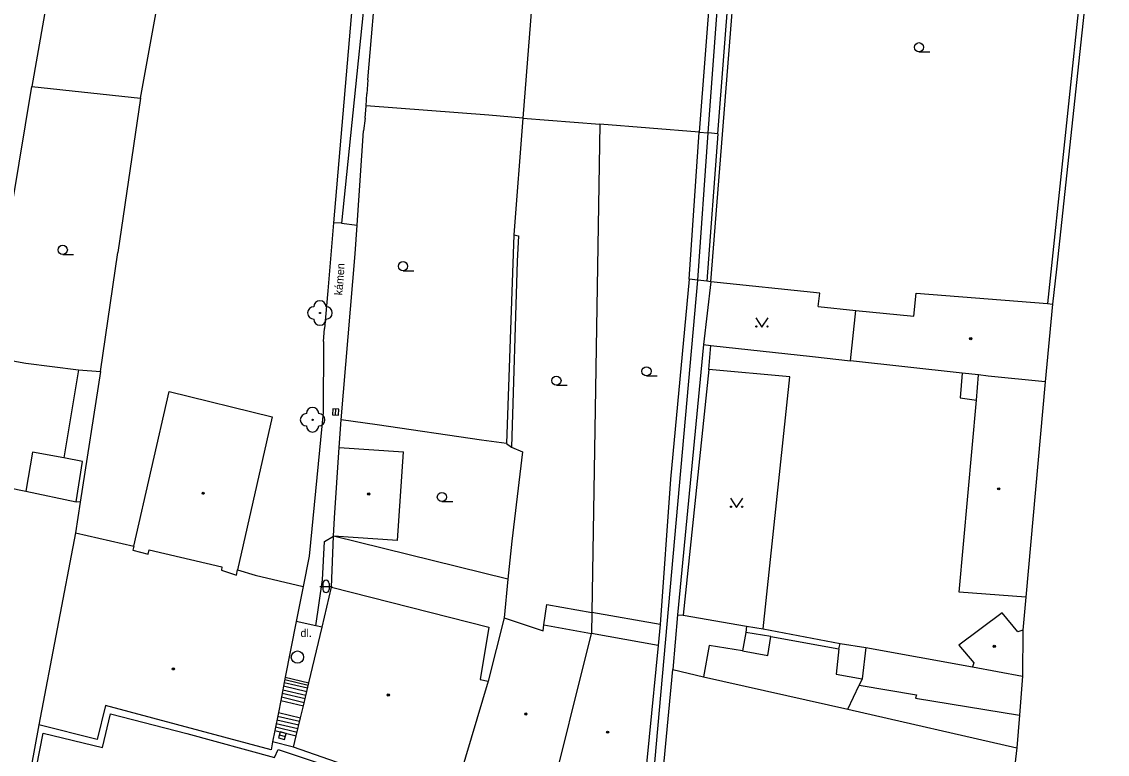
# Model space of a CAD drawing. Extents: x -600309 to -598967, y -1161267 to -1160292.
# Drawn here: x -599818.2 to -599730, y -1161182.7 to -1161123.2 of the extents above; entities that cross this region are included whole.
import ezdxf

# ---------------------------------------------------------------- set-up
doc = ezdxf.new("R2010")
doc.units = 0
for name, color, linetype in [('Level 11', 7, 'Continuous'), ('Level 22', 7, 'Continuous'), ('Level 27', 7, 'Continuous'), ('Level 36', 7, 'Continuous'), ('Level 39', 7, 'Continuous'), ('Level 40', 7, 'Continuous'), ('Level 5', 7, 'Continuous'), ('Level 51', 7, 'Continuous'), ('Level 52', 7, 'Continuous'), ('Level 54', 7, 'Continuous'), ('Level 7', 7, 'Continuous'), ('Level 8', 7, 'Continuous')]:
    doc.layers.add(name, color=color, linetype=linetype)

msp = doc.modelspace()

# ---------------------------------------------------------------- linework, layer by layer
at = {"layer": 'Level 11'}
for points in [[(-599794.34, -1161172.3), (-599793.8, -1161168.55), (-599793.65, -1161165.44), (-599792.92, -1161165)], [(-599794.34, -1161172.3), (-599795.94, -1161171.94)], [(-599793.83, -1161172.4099), (-599794.34, -1161172.3)], [(-599796.9699, -1161177.19), (-599795.08, -1161177.64)], [(-599796.9099, -1161176.9), (-599795.01, -1161177.35)], [(-599796.86, -1161176.6599), (-599794.96, -1161177.12)], [(-599796.83, -1161176.46), (-599794.9099, -1161176.92)], [(-599797.14, -1161178.07), (-599795.29, -1161178.52)], [(-599797.08, -1161177.78), (-599795.2199, -1161178.2199)], [(-599797.03, -1161177.49), (-599795.15, -1161177.93)], [(-599797.2, -1161178.37), (-599795.36, -1161178.81)], [(-599817.03, -1161183.79), (-599816.51, -1161181.02), (-599811.69, -1161182.2), (-599811.04, -1161179.46), (-599804.82, -1161181.04), (-599797.7, -1161183), (-599797.4, -1161182.35), (-599791.19, -1161184.45), (-599782.9, -1161187.36), (-599782.6599, -1161186.58), (-599777.51, -1161187.59), (-599768.02, -1161189.2199), (-599768.12, -1161189.86), (-599766.9099, -1161190.05), (-599767.26, -1161192.34), (-599755.87, -1161195.04), (-599747.71, -1161196.9099), (-599738.4699, -1161198.57), (-599738.77, -1161201.71)], [(-599797.51, -1161179.93), (-599795.73, -1161180.36)], [(-599797.45, -1161179.64), (-599795.6599, -1161180.06)], [(-599797.39, -1161179.34), (-599795.59, -1161179.77)], [(-599797.68, -1161180.82), (-599795.94, -1161181.23)], [(-599797.62, -1161180.52), (-599795.87, -1161180.94)], [(-599797.56, -1161180.23), (-599795.8, -1161180.65)], [(-599796.1599, -1161182.1599), (-599797.86, -1161181.73)]]:
    msp.add_lwpolyline(points, dxfattribs=at)
at = {"layer": 'Level 22'}
for centre in [(-599794.01, -1161146.87), (-599794.61, -1161155.55)]:
    msp.add_circle(centre, 0.05, dxfattribs=at)
for centre, start, end in [((-599794.51, -1161146.87), 90, 270), ((-599794.01, -1161146.37), 0, 180), ((-599793.51, -1161146.87), 270, 90), ((-599794.01, -1161147.37), 180, 0), ((-599795.11, -1161155.55), 90, 270), ((-599794.61, -1161155.05), 0, 180), ((-599794.11, -1161155.55), 270, 90), ((-599794.61, -1161156.05), 180, 0)]:
    msp.add_arc(centre, 0.5, start, end, dxfattribs=at)
at = {"layer": 'Level 27'}
for p, q in [((-599792.7472, -1161155.1694), (-599792.7128, -1161154.6706)), ((-599797.31, -1161181.1601), (-599796.83, -1161181.2999))]:
    msp.add_line(p, q, dxfattribs=at)
for points in [[(-599792.4978, -1161155.1866), (-599792.4634, -1161154.6878), (-599792.9622, -1161154.6534), (-599792.9966, -1161155.1522)], [(-599797.3799, -1161181.4002), (-599796.8998, -1161181.5399), (-599796.7601, -1161181.0598), (-599797.2402, -1161180.9201)]]:
    msp.add_lwpolyline(points, close=True, dxfattribs=at)
msp.add_circle((-599795.84, -1161174.84), 0.5, dxfattribs=at)
at = {"layer": 'Level 36'}
for p, q in [((-599745.34, -1161125.645), (-599744.465, -1161125.645)), ((-599814.9099, -1161142.115), (-599814.0349, -1161142.115)), ((-599787.26, -1161143.445), (-599786.385, -1161143.445)), ((-599767.48, -1161151.985), (-599766.605, -1161151.985)), ((-599774.8, -1161152.745), (-599773.925, -1161152.745)), ((-599784.1, -1161162.205), (-599783.225, -1161162.205)), ((-599794.016, -1161169.096), (-599793.016, -1161169.096)), ((-599793.766, -1161168.846), (-599793.766, -1161169.346)), ((-599793.266, -1161168.846), (-599793.266, -1161169.346))]:
    msp.add_line(p, q, dxfattribs=at)
for points in [[(-599758.6, -1161147.27), (-599758.1, -1161148.02), (-599757.6, -1161147.27)], [(-599760.6599, -1161161.92), (-599760.1599, -1161162.67), (-599759.6599, -1161161.92)]]:
    msp.add_lwpolyline(points, dxfattribs=at)
for centre, radius in [((-599745.3401, -1161125.2699), 0.375), ((-599814.91, -1161141.7399), 0.375), ((-599787.2601, -1161143.0699), 0.375), ((-599758.5502, -1161147.9698), 0.05), ((-599757.6508, -1161147.9698), 0.05), ((-599767.4801, -1161151.6099), 0.375), ((-599774.8001, -1161152.3699), 0.375), ((-599784.1001, -1161161.8299), 0.375), ((-599760.6101, -1161162.6198), 0.05), ((-599759.7107, -1161162.6198), 0.05)]:
    msp.add_circle(centre, radius, dxfattribs=at)
for centre, start, end in [((-599793.5157, -1161168.8463), 0, 180), ((-599793.5157, -1161169.3463), 180, 0)]:
    msp.add_arc(centre, 0.25, start, end, dxfattribs=at)
at = {"layer": 'Level 39'}
for centre, radius in [((-599741.14, -1161148.96), 0.09), ((-599741.14, -1161148.96), 0.0398), ((-599803.5, -1161161.52), 0.09), ((-599738.86, -1161161.1599), 0.09), ((-599738.86, -1161161.1599), 0.0398), ((-599803.5, -1161161.52), 0.0398), ((-599790.05, -1161161.58), 0.09), ((-599790.05, -1161161.58), 0.0398), ((-599739.2199, -1161173.9699), 0.09), ((-599739.2199, -1161173.9699), 0.0398), ((-599805.92, -1161175.8), 0.09), ((-599805.92, -1161175.8), 0.0398), ((-599788.46, -1161177.93), 0.09), ((-599788.46, -1161177.93), 0.0398), ((-599777.28, -1161179.4699), 0.09), ((-599777.28, -1161179.4699), 0.0398), ((-599770.64, -1161180.94), 0.09), ((-599770.64, -1161180.94), 0.0398)]:
    msp.add_circle(centre, radius, dxfattribs=at)
at = {"layer": 'Level 5'}
for points in [[(-599809.13, -1161165.83), (-599806.27, -1161153.26)], [(-599806.27, -1161153.26), (-599797.9, -1161155.31)], [(-599797.9, -1161155.31), (-599800.71, -1161167.76)], [(-599792.82, -1161163.53), (-599792.44, -1161157.81)], [(-599792.44, -1161157.81), (-599787.23, -1161158.15)], [(-599787.71, -1161165.35), (-599787.23, -1161158.15)], [(-599820.85, -1161160.75), (-599817.92, -1161161.36)], [(-599817.92, -1161161.36), (-599813.81, -1161162.21)], [(-599813.48, -1161162.26), (-599813.86, -1161164.75)], [(-599813.48, -1161162.26), (-599813.81, -1161162.21)], [(-599792.92, -1161165), (-599792.82, -1161163.53)], [(-599813.86, -1161164.75), (-599816.86, -1161180.36)], [(-599813.86, -1161164.75), (-599809.13, -1161165.83)], [(-599809.13, -1161165.83), (-599809.2199, -1161166.15)], [(-599787.71, -1161165.35), (-599792.92, -1161165)], [(-599809.2199, -1161166.15), (-599807.98, -1161166.4699)], [(-599807.98, -1161166.4699), (-599807.9, -1161166.13)], [(-599807.9, -1161166.13), (-599801.9699, -1161167.5)], [(-599801.9699, -1161167.5), (-599802, -1161167.77)], [(-599802, -1161167.77), (-599800.8, -1161168.17)], [(-599800.8, -1161168.17), (-599800.71, -1161167.76)], [(-599800.71, -1161167.76), (-599799.27, -1161168.19)], [(-599799.27, -1161168.19), (-599795.38, -1161169.11)], [(-599795.38, -1161169.11), (-599795.94, -1161171.94)], [(-599793.83, -1161172.4099), (-599793.06, -1161169.17)], [(-599793.06, -1161169.17), (-599780.29, -1161172.4099)], [(-599795.94, -1161171.94), (-599796.83, -1161176.46)], [(-599779.03, -1161171.64), (-599780.35, -1161176.79)], [(-599779.03, -1161171.64), (-599775.87, -1161172.71)], [(-599794.9099, -1161176.92), (-599793.83, -1161172.4099)], [(-599780.29, -1161172.4099), (-599780.99, -1161176.67)], [(-599775.87, -1161172.71), (-599775.81, -1161172.21)], [(-599775.81, -1161172.21), (-599771.95, -1161172.9099)], [(-599775.55, -1161187.4), (-599771.95, -1161172.9099)], [(-599766.54, -1161173.9), (-599771.95, -1161172.9099)], [(-599766.54, -1161173.9), (-599767.98, -1161188.75)], [(-599766.42, -1161187.32), (-599765.33, -1161175.85)], [(-599765.33, -1161175.85), (-599762.85, -1161176.44)], [(-599796.83, -1161176.46), (-599797.2, -1161178.37)], [(-599795.36, -1161178.81), (-599794.9099, -1161176.92)], [(-599780.35, -1161176.79), (-599783.1, -1161186.07)], [(-599780.99, -1161176.67), (-599780.35, -1161176.79)], [(-599762.85, -1161176.44), (-599751.12, -1161179.07)], [(-599811.44, -1161178.78), (-599812.1, -1161181.54)], [(-599797.98, -1161182.38), (-599811.44, -1161178.78)], [(-599797.2, -1161178.37), (-599797.39, -1161179.34)], [(-599795.59, -1161179.77), (-599795.36, -1161178.81)], [(-599751.12, -1161179.07), (-599737.38, -1161182.2199)], [(-599797.39, -1161179.34), (-599797.68, -1161180.82)], [(-599795.94, -1161181.23), (-599795.59, -1161179.77)], [(-599816.86, -1161180.36), (-599817.5, -1161183.9)], [(-599812.1, -1161181.54), (-599816.86, -1161180.36)], [(-599797.68, -1161180.82), (-599797.86, -1161181.73)], [(-599796.1599, -1161182.1599), (-599795.94, -1161181.23)], [(-599797.86, -1161181.73), (-599797.98, -1161182.38)], [(-599783.28, -1161186.67), (-599796.1599, -1161182.1599)], [(-599737.38, -1161182.2199), (-599738.65, -1161192.99)]]:
    msp.add_lwpolyline(points, dxfattribs=at)
at = {"layer": 'Level 51'}
for points in [[(-599760.83, -1161101.64), (-599763.21, -1161132.1599)], [(-599762.46, -1161132.23), (-599760.23, -1161101.69)], [(-599761.67, -1161132.3), (-599759.33, -1161101.76)], [(-599812.96, -1161103.02), (-599817.43, -1161128.45)], [(-599730.04, -1161104.87), (-599734.18, -1161143.3)], [(-599775.73, -1161108.29), (-599777.52, -1161131.02)], [(-599808.58, -1161129.4), (-599804.9099, -1161109.1)], [(-599789.37, -1161111.31), (-599792.26, -1161139.56)], [(-599820.52, -1161146.98), (-599817.43, -1161128.45)], [(-599817.43, -1161128.45), (-599808.58, -1161129.4)], [(-599808.58, -1161129.4), (-599810.43, -1161141.95)], [(-599777.52, -1161131.02), (-599780.29, -1161130.78)], [(-599777.52, -1161131.02), (-599778.27, -1161140.53)], [(-599777.52, -1161131.02), (-599771.28, -1161131.52)], [(-599771.28, -1161131.52), (-599771.92, -1161171.21)], [(-599763.21, -1161132.1599), (-599771.28, -1161131.52)], [(-599763.3, -1161144.19), (-599762.46, -1161132.23)], [(-599763.21, -1161132.1599), (-599762.46, -1161132.23)], [(-599761.67, -1161132.3), (-599762.57, -1161144.27)], [(-599761.67, -1161132.3), (-599762.46, -1161132.23)], [(-599792.26, -1161139.56), (-599792.9, -1161139.53)], [(-599792.26, -1161139.56), (-599790.99, -1161139.73)], [(-599778.27, -1161140.53), (-599778.86, -1161157.49)], [(-599811.83, -1161151.63), (-599810.43, -1161141.95)], [(-599734.18, -1161143.3), (-599734.49, -1161146.1599)], [(-599767.3, -1161188.87), (-599763.3, -1161144.19)], [(-599762.26, -1161144.33), (-599762.84, -1161149.42)], [(-599762.26, -1161144.33), (-599762.57, -1161144.27)], [(-599753.4, -1161145.27), (-599762.26, -1161144.33)], [(-599753.53, -1161146.35), (-599753.4, -1161145.27)], [(-599753.53, -1161146.35), (-599750.46, -1161146.6599)], [(-599762.84, -1161149.42), (-599764.9699, -1161171.4)], [(-599762.84, -1161149.42), (-599762.24, -1161149.5)], [(-599762.24, -1161149.5), (-599754, -1161150.4)], [(-599819.25, -1161150.71), (-599817.9, -1161150.94)], [(-599754, -1161150.4), (-599750.9, -1161150.75)], [(-599817.9, -1161150.94), (-599813.63, -1161151.49)], [(-599813.63, -1161151.49), (-599811.83, -1161151.63)], [(-599811.83, -1161151.63), (-599813.48, -1161162.26)], [(-599741.82, -1161151.75), (-599742, -1161153.76)], [(-599742, -1161153.76), (-599740.68, -1161153.96)], [(-599789.37, -1161155.9699), (-599792.29, -1161155.55)], [(-599780.88, -1161157.2), (-599789.37, -1161155.9699)], [(-599778.86, -1161157.49), (-599780.88, -1161157.2)], [(-599778.86, -1161157.49), (-599778.46, -1161157.77)], [(-599778.46, -1161157.77), (-599777.55, -1161158.1599)], [(-599777.55, -1161158.1599), (-599778.4099, -1161165.42)], [(-599778.4099, -1161165.42), (-599778.75, -1161168.52)], [(-599778.75, -1161168.52), (-599779.03, -1161171.64)], [(-599736.6599, -1161169.9699), (-599736.9, -1161172.64)], [(-599771.92, -1161171.21), (-599771.95, -1161172.9099)], [(-599764.9699, -1161171.4), (-599765.33, -1161175.85)], [(-599764.9699, -1161171.4), (-599764.49, -1161171.44)], [(-599764.49, -1161171.44), (-599759.36, -1161172.34)], [(-599759.36, -1161172.34), (-599757.99, -1161172.54)], [(-599757.99, -1161172.54), (-599751.75, -1161173.73)], [(-599751.75, -1161173.73), (-599749.67, -1161174.07)], [(-599749.67, -1161174.07), (-599740.99, -1161175.62)], [(-599736.92, -1161176.4), (-599737.1599, -1161179.55)], [(-599737.1599, -1161179.55), (-599737.38, -1161182.2199)]]:
    msp.add_lwpolyline(points, dxfattribs=at)
at = {"layer": 'Level 52'}
for points in [[(-599745.77, -1161147.14), (-599745.58, -1161145.26)], [(-599745.58, -1161145.26), (-599734.9, -1161146.1)], [(-599734.49, -1161146.1599), (-599735.1, -1161152.46)], [(-599734.9, -1161146.1), (-599734.49, -1161146.1599)], [(-599750.9, -1161150.75), (-599750.46, -1161146.6599)], [(-599750.46, -1161146.6599), (-599745.77, -1161147.14)], [(-599741.82, -1161151.75), (-599750.9, -1161150.75)], [(-599740.5, -1161151.9099), (-599741.82, -1161151.75)], [(-599740.68, -1161153.96), (-599740.5, -1161151.9099)], [(-599739.73, -1161152), (-599740.5, -1161151.9099)], [(-599735.1, -1161152.46), (-599739.73, -1161152)], [(-599735.1, -1161152.46), (-599736.6599, -1161169.9699)], [(-599742.08, -1161169.55), (-599740.68, -1161153.96)], [(-599736.6599, -1161169.9699), (-599742.08, -1161169.55)], [(-599738.58, -1161171.23), (-599742.11, -1161173.88)], [(-599737.32, -1161172.79), (-599738.58, -1161171.23)], [(-599736.9, -1161172.64), (-599737.32, -1161172.79)], [(-599736.9, -1161172.64), (-599736.92, -1161176.4)], [(-599742.11, -1161173.88), (-599740.88, -1161175.32)], [(-599740.88, -1161175.32), (-599740.99, -1161175.62)], [(-599740.99, -1161175.62), (-599736.92, -1161176.4)]]:
    msp.add_lwpolyline(points, dxfattribs=at)
at = {"layer": 'Level 54'}
for points in [[(-599762.26, -1161144.33), (-599758.81, -1161100.84)], [(-599730.58, -1161105.11), (-599734.9, -1161146.1)], [(-599764, -1161144.11), (-599763.21, -1161132.1599)], [(-599778.27, -1161140.53), (-599777.87, -1161140.6)], [(-599777.87, -1161140.6), (-599777.98, -1161142.65)], [(-599777.98, -1161142.65), (-599778.46, -1161157.77)], [(-599764, -1161144.11), (-599765.52, -1161160.38)], [(-599763.3, -1161144.19), (-599764, -1161144.11)], [(-599762.57, -1161144.27), (-599763.3, -1161144.19)], [(-599762.42, -1161151.46), (-599762.24, -1161149.5)], [(-599813.63, -1161151.49), (-599814.81, -1161158.65)], [(-599762.42, -1161151.46), (-599764.49, -1161171.44)], [(-599755.82, -1161152.07), (-599762.42, -1161151.46)], [(-599757.99, -1161172.54), (-599755.82, -1161152.07)], [(-599817.36, -1161158.18), (-599817.92, -1161161.36)], [(-599814.81, -1161158.65), (-599817.36, -1161158.18)], [(-599813.29, -1161158.93), (-599814.81, -1161158.65)], [(-599813.81, -1161162.21), (-599813.29, -1161158.93)], [(-599765.52, -1161160.38), (-599766.37, -1161172.18)], [(-599778.75, -1161168.52), (-599792.92, -1161165)], [(-599775.81, -1161172.21), (-599775.57, -1161170.57)], [(-599775.57, -1161170.57), (-599771.92, -1161171.21)], [(-599766.37, -1161172.18), (-599771.92, -1161171.21)], [(-599766.37, -1161172.18), (-599766.54, -1161173.9)], [(-599759.4099, -1161172.83), (-599759.69, -1161174.32)], [(-599759.36, -1161172.34), (-599759.4099, -1161172.83)], [(-599757.37, -1161173.18), (-599759.4099, -1161172.83)], [(-599757.61, -1161174.7), (-599757.37, -1161173.18)], [(-599757.37, -1161173.18), (-599751.84, -1161174.18)], [(-599751.84, -1161174.18), (-599751.75, -1161173.73)], [(-599762.39, -1161173.89), (-599762.85, -1161176.44)], [(-599759.69, -1161174.32), (-599762.39, -1161173.89)], [(-599759.69, -1161174.32), (-599757.61, -1161174.7)], [(-599751.84, -1161174.18), (-599752.08, -1161176.2199)], [(-599749.67, -1161174.07), (-599749.95, -1161176.61)], [(-599752.08, -1161176.2199), (-599749.95, -1161176.61)], [(-599751.12, -1161179.07), (-599750.19, -1161177.12)], [(-599749.95, -1161176.61), (-599750.19, -1161177.12)], [(-599750.19, -1161177.12), (-599745.54, -1161177.9)], [(-599745.54, -1161177.9), (-599745.61, -1161178.17)], [(-599745.61, -1161178.17), (-599737.1599, -1161179.55)]]:
    msp.add_lwpolyline(points, dxfattribs=at)
at = {"layer": 'Level 7'}
for points in [[(-599790.48, -1161109.84), (-599791.12, -1161118.63), (-599792.9, -1161139.53)], [(-599790.12, -1161127.92), (-599789.34, -1161118.69), (-599789.12, -1161116.8)], [(-599790.26, -1161130.02), (-599790.19, -1161129.05)], [(-599790.34, -1161131.02), (-599790.26, -1161130.02)], [(-599780.29, -1161130.78), (-599790.26, -1161130.02)], [(-599790.99, -1161139.73), (-599790.46, -1161132.06)], [(-599792.9, -1161139.53), (-599793.37, -1161145.07)], [(-599792.29, -1161155.55), (-599791.15, -1161142.07), (-599790.99, -1161139.73)], [(-599793.37, -1161145.07), (-599793.63, -1161148.12)], [(-599793.71, -1161149.19), (-599793.75, -1161154.96), (-599794.9, -1161166.63)], [(-599792.44, -1161157.81), (-599792.29, -1161155.55)], [(-599793.06, -1161169.17), (-599792.92, -1161165)], [(-599794.9, -1161166.63), (-599795.38, -1161169.11)]]:
    msp.add_lwpolyline(points, dxfattribs=at)
at = {"layer": 'Level 8'}
for points in [[(-599790.12, -1161127.92), (-599790.19, -1161129.05)], [(-599790.34, -1161131.02), (-599790.46, -1161132.06)], [(-599793.71, -1161149.19), (-599793.63, -1161148.12)]]:
    msp.add_lwpolyline(points, dxfattribs=at)

# ---------------------------------------------------------------- texts
at = {"layer": 'Level 40'}
msp.add_text('kámen', height=0.65, rotation=85.72, dxfattribs=at).set_placement((-599792.19, -1161145.45))
msp.add_text('dl.', height=0.65, dxfattribs=at).set_placement((-599795.59, -1161173.21))

doc.saveas('drawing.dxf')
